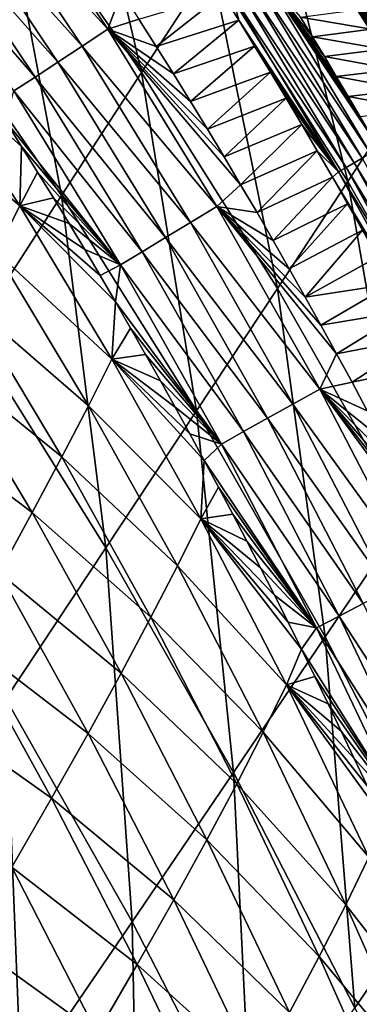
# Model space of a CAD drawing. Header units: millimetres. Extents: x -300 to 300, y -500 to 500.
# Tile 977 of 988: x 225 to 238, y 366 to 403. Entities that reach past the tile are written whole.
import ezdxf

# ---------------------------------------------------------------- set-up
doc = ezdxf.new("R2010")
doc.units = ezdxf.units.MM
doc.header["$LTSCALE"] = 81.481481
for name, color, linetype in [('19', 7, 'CONTINUOUS'), ('21', 7, 'CONTINUOUS'), ('23', 7, 'CONTINUOUS'), ('26', 7, 'CONTINUOUS'), ('29', 7, 'CONTINUOUS'), ('30', 7, 'CONTINUOUS'), ('32', 7, 'CONTINUOUS')]:
    doc.layers.add(name, color=color, linetype=linetype)

msp = doc.modelspace()

# ---------------------------------------------------------------- linework, layer by layer
at = {"layer": '19', "color": 7, "linetype": 'CONTINUOUS'}
for points in [[(229.7, 400.708, 25.141), (227, 412.276, 20.633), (224.43, 408.3, 25.266), (229.7, 400.708, 25.141)], [(232.292, 404.68, 20.53), (227, 412.276, 20.633), (229.7, 400.708, 25.141), (232.292, 404.68, 20.53)], [(239.551, 400.072, 15.575), (236.319, 410.849, 10.503), (234.502, 408.064, 15.653), (239.551, 400.072, 15.575)], [(241.361, 402.88, 10.453), (236.319, 410.849, 10.503), (239.551, 400.072, 15.575), (241.361, 402.88, 10.453)], [(226.74, 396.165, 29.495), (224.43, 408.3, 25.266), (221.504, 403.735, 29.638), (226.74, 396.165, 29.495)], [(229.7, 400.708, 25.141), (224.43, 408.3, 25.266), (226.74, 396.165, 29.495), (229.7, 400.708, 25.141)], [(237.334, 396.681, 20.427), (234.502, 408.064, 15.653), (232.292, 404.68, 20.53), (237.334, 396.681, 20.427)], [(239.551, 400.072, 15.575), (234.502, 408.064, 15.653), (237.334, 396.681, 20.427), (239.551, 400.072, 15.575)], [(234.724, 392.721, 25.016), (232.292, 404.68, 20.53), (229.7, 400.708, 25.141), (234.724, 392.721, 25.016)], [(237.334, 396.681, 20.427), (232.292, 404.68, 20.53), (234.724, 392.721, 25.016), (237.334, 396.681, 20.427)], [(226.74, 396.165, 29.495), (221.504, 403.735, 29.638), (223.425, 391.062, 33.597), (226.74, 396.165, 29.495)], [(231.735, 388.204, 29.351), (229.7, 400.708, 25.141), (226.74, 396.165, 29.495), (231.735, 388.204, 29.351)], [(234.724, 392.721, 25.016), (229.7, 400.708, 25.141), (231.735, 388.204, 29.351), (234.724, 392.721, 25.016)], [(242.132, 388.272, 20.323), (239.551, 400.072, 15.575), (237.334, 396.681, 20.427), (242.132, 388.272, 20.323)], [(239.508, 384.329, 24.891), (237.334, 396.681, 20.427), (234.724, 392.721, 25.016), (239.508, 384.329, 24.891)], [(242.132, 388.272, 20.323), (237.334, 396.681, 20.427), (239.508, 384.329, 24.891), (242.132, 388.272, 20.323)], [(228.379, 383.146, 33.437), (226.74, 396.165, 29.495), (223.425, 391.062, 33.597), (228.379, 383.146, 33.437)], [(231.735, 388.204, 29.351), (226.74, 396.165, 29.495), (228.379, 383.146, 33.437), (231.735, 388.204, 29.351)], [(236.493, 379.847, 29.207), (234.724, 392.721, 25.016), (231.735, 388.204, 29.351), (236.493, 379.847, 29.207)], [(239.508, 384.329, 24.891), (234.724, 392.721, 25.016), (236.493, 379.847, 29.207), (239.508, 384.329, 24.891)], [(228.379, 383.146, 33.437), (223.425, 391.062, 33.597), (224.671, 377.558, 37.283), (228.379, 383.146, 33.437)], [(233.101, 374.839, 33.277), (231.735, 388.204, 29.351), (228.379, 383.146, 33.437), (233.101, 374.839, 33.277)], [(236.493, 379.847, 29.207), (231.735, 388.204, 29.351), (233.101, 374.839, 33.277), (236.493, 379.847, 29.207)], [(241.019, 371.085, 29.063), (239.508, 384.329, 24.891), (236.493, 379.847, 29.207), (241.019, 371.085, 29.063)], [(229.346, 369.318, 37.11), (228.379, 383.146, 33.437), (224.671, 377.558, 37.283), (229.346, 369.318, 37.11)], [(233.101, 374.839, 33.277), (228.379, 383.146, 33.437), (229.346, 369.318, 37.11), (233.101, 374.839, 33.277)], [(237.594, 366.135, 33.118), (236.493, 379.847, 29.207), (233.101, 374.839, 33.277), (237.594, 366.135, 33.118)], [(241.019, 371.085, 29.063), (236.493, 379.847, 29.207), (237.594, 366.135, 33.118), (241.019, 371.085, 29.063)], [(225.24, 363.297, 40.712), (224.671, 377.558, 37.283), (220.623, 371.454, 40.896), (225.24, 363.297, 40.712)], [(229.346, 369.318, 37.11), (224.671, 377.558, 37.283), (225.24, 363.297, 40.712), (229.346, 369.318, 37.11)], [(233.796, 360.688, 36.937), (233.101, 374.839, 33.277), (229.346, 369.318, 37.11), (233.796, 360.688, 36.937)], [(237.594, 366.135, 33.118), (233.101, 374.839, 33.277), (233.796, 360.688, 36.937), (237.594, 366.135, 33.118)], [(225.24, 363.297, 40.712), (220.623, 371.454, 40.896), (220.799, 356.789, 44.09), (225.24, 363.297, 40.712)], [(241.863, 357.027, 32.959), (241.019, 371.085, 29.063), (237.594, 366.135, 33.118), (241.863, 357.027, 32.959)], [(229.639, 354.758, 40.528), (229.346, 369.318, 37.11), (225.24, 363.297, 40.712), (229.639, 354.758, 40.528)], [(233.796, 360.688, 36.937), (229.346, 369.318, 37.11), (229.639, 354.758, 40.528), (233.796, 360.688, 36.937)]]:
    msp.add_3dface(points, dxfattribs=at)
at = {"layer": '21', "color": 7, "linetype": 'CONTINUOUS'}
for points in [[(225.192, 395.78, 10.011), (220.782, 399.54, 11.968), (221.658, 401.225, 10.031), (225.192, 395.78, 10.011)], [(225.192, 395.78, 10.011), (221.658, 401.225, 10.031), (225.258, 397.981, 8.406), (225.192, 395.78, 10.011)], [(225.258, 397.981, 8.406), (221.658, 401.225, 10.031), (224.66, 398.925, 8.401), (225.258, 397.981, 8.406)], [(224.32, 394.075, 11.939), (220.782, 399.54, 11.968), (225.192, 395.78, 10.011), (224.32, 394.075, 11.939)], [(225.85, 397.032, 8.411), (225.192, 395.78, 10.011), (225.258, 397.981, 8.406), (225.85, 397.032, 8.411)], [(226.436, 396.08, 8.417), (225.192, 395.78, 10.011), (225.85, 397.032, 8.411), (226.436, 396.08, 8.417)], [(227.018, 395.124, 8.422), (225.192, 395.78, 10.011), (226.436, 396.08, 8.417), (227.018, 395.124, 8.422)], [(228.603, 390.111, 10.001), (224.32, 394.075, 11.939), (225.192, 395.78, 10.011), (228.603, 390.111, 10.001)], [(228.603, 390.111, 10.001), (225.192, 395.78, 10.011), (228.731, 392.235, 8.44), (228.603, 390.111, 10.001)], [(228.731, 392.235, 8.44), (225.192, 395.78, 10.011), (228.165, 393.201, 8.434), (228.731, 392.235, 8.44)], [(228.165, 393.201, 8.434), (225.192, 395.78, 10.011), (227.594, 394.165, 8.428), (228.165, 393.201, 8.434)], [(227.594, 394.165, 8.428), (225.192, 395.78, 10.011), (227.018, 395.124, 8.422), (227.594, 394.165, 8.428)], [(227.734, 388.387, 11.917), (223.336, 392.2, 13.854), (224.32, 394.075, 11.939), (227.734, 388.387, 11.917)], [(227.734, 388.387, 11.917), (224.32, 394.075, 11.939), (228.603, 390.111, 10.001), (227.734, 388.387, 11.917)], [(226.752, 386.498, 13.822), (222.237, 390.152, 15.755), (223.336, 392.2, 13.854), (226.752, 386.498, 13.822)], [(226.752, 386.498, 13.822), (223.336, 392.2, 13.854), (227.734, 388.387, 11.917), (226.752, 386.498, 13.822)], [(229.291, 391.265, 8.446), (228.603, 390.111, 10.001), (228.731, 392.235, 8.44), (229.291, 391.265, 8.446)], [(229.847, 390.291, 8.453), (228.603, 390.111, 10.001), (229.291, 391.265, 8.446), (229.847, 390.291, 8.453)], [(230.397, 389.314, 8.459), (228.603, 390.111, 10.001), (229.847, 390.291, 8.453), (230.397, 389.314, 8.459)], [(225.651, 384.442, 15.712), (221.018, 387.931, 17.64), (222.237, 390.152, 15.755), (225.651, 384.442, 15.712)], [(225.651, 384.442, 15.712), (222.237, 390.152, 15.755), (226.752, 386.498, 13.822), (225.651, 384.442, 15.712)], [(231.892, 384.211, 9.999), (227.734, 388.387, 11.917), (228.603, 390.111, 10.001), (231.892, 384.211, 9.999)], [(231.892, 384.211, 9.999), (228.603, 390.111, 10.001), (232.017, 386.366, 8.48), (231.892, 384.211, 9.999)], [(232.017, 386.366, 8.48), (228.603, 390.111, 10.001), (231.482, 387.352, 8.473), (232.017, 386.366, 8.48)], [(231.482, 387.352, 8.473), (228.603, 390.111, 10.001), (230.942, 388.335, 8.466), (231.482, 387.352, 8.473)], [(230.942, 388.335, 8.466), (228.603, 390.111, 10.001), (230.397, 389.314, 8.459), (230.942, 388.335, 8.466)], [(231.027, 382.473, 11.903), (226.752, 386.498, 13.822), (227.734, 388.387, 11.917), (231.027, 382.473, 11.903)], [(231.027, 382.473, 11.903), (227.734, 388.387, 11.917), (231.892, 384.211, 9.999), (231.027, 382.473, 11.903)], [(224.43, 382.216, 17.586), (221.018, 387.931, 17.64), (225.651, 384.442, 15.712), (224.43, 382.216, 17.586)], [(230.046, 380.572, 13.795), (225.651, 384.442, 15.712), (226.752, 386.498, 13.822), (230.046, 380.572, 13.795)], [(230.046, 380.572, 13.795), (226.752, 386.498, 13.822), (231.027, 382.473, 11.903), (230.046, 380.572, 13.795)], [(232.547, 385.377, 8.487), (231.892, 384.211, 9.999), (232.017, 386.366, 8.48), (232.547, 385.377, 8.487)], [(233.072, 384.386, 8.494), (231.892, 384.211, 9.999), (232.547, 385.377, 8.487), (233.072, 384.386, 8.494)], [(228.945, 378.509, 15.674), (224.43, 382.216, 17.586), (225.651, 384.442, 15.712), (228.945, 378.509, 15.674)], [(228.945, 378.509, 15.674), (225.651, 384.442, 15.712), (230.046, 380.572, 13.795), (228.945, 378.509, 15.674)], [(233.591, 383.392, 8.501), (231.892, 384.211, 9.999), (233.072, 384.386, 8.494), (233.591, 383.392, 8.501)], [(235.061, 378.079, 10.004), (231.027, 382.473, 11.903), (231.892, 384.211, 9.999), (235.061, 378.079, 10.004)], [(235.061, 378.079, 10.004), (231.892, 384.211, 9.999), (235.62, 379.391, 8.532), (235.061, 378.079, 10.004)], [(235.62, 379.391, 8.532), (231.892, 384.211, 9.999), (235.12, 380.395, 8.524), (235.62, 379.391, 8.532)], [(235.12, 380.395, 8.524), (231.892, 384.211, 9.999), (234.615, 381.396, 8.516), (235.12, 380.395, 8.524)], [(234.615, 381.396, 8.516), (231.892, 384.211, 9.999), (234.106, 382.395, 8.509), (234.615, 381.396, 8.516)], [(234.106, 382.395, 8.509), (231.892, 384.211, 9.999), (233.591, 383.392, 8.501), (234.106, 382.395, 8.509)], [(227.721, 376.282, 17.536), (223.085, 379.82, 19.439), (224.43, 382.216, 17.586), (227.721, 376.282, 17.536)], [(227.721, 376.282, 17.536), (224.43, 382.216, 17.586), (228.945, 378.509, 15.674), (227.721, 376.282, 17.536)], [(234.2, 376.328, 11.895), (230.046, 380.572, 13.795), (231.027, 382.473, 11.903), (234.2, 376.328, 11.895)], [(234.2, 376.328, 11.895), (231.027, 382.473, 11.903), (235.061, 378.079, 10.004), (234.2, 376.328, 11.895)], [(233.22, 374.419, 13.775), (228.945, 378.509, 15.674), (230.046, 380.572, 13.795), (233.22, 374.419, 13.775)], [(233.22, 374.419, 13.775), (230.046, 380.572, 13.795), (234.2, 376.328, 11.895), (233.22, 374.419, 13.775)], [(226.371, 373.888, 19.379), (221.616, 377.255, 21.268), (223.085, 379.82, 19.439), (226.371, 373.888, 19.379)], [(226.371, 373.888, 19.379), (223.085, 379.82, 19.439), (227.721, 376.282, 17.536), (226.371, 373.888, 19.379)], [(236.114, 378.385, 8.539), (235.061, 378.079, 10.004), (235.62, 379.391, 8.532), (236.114, 378.385, 8.539)], [(232.12, 372.352, 15.641), (227.721, 376.282, 17.536), (228.945, 378.509, 15.674), (232.12, 372.352, 15.641)], [(232.12, 372.352, 15.641), (228.945, 378.509, 15.674), (233.22, 374.419, 13.775), (232.12, 372.352, 15.641)], [(236.604, 377.377, 8.547), (235.061, 378.079, 10.004), (236.114, 378.385, 8.539), (236.604, 377.377, 8.547)], [(238.112, 371.711, 10.017), (234.2, 376.328, 11.895), (235.061, 378.079, 10.004), (238.112, 371.711, 10.017)], [(238.112, 371.711, 10.017), (235.061, 378.079, 10.004), (238.514, 373.327, 8.58), (238.112, 371.711, 10.017)], [(238.514, 373.327, 8.58), (235.061, 378.079, 10.004), (238.044, 374.342, 8.571), (238.514, 373.327, 8.58)], [(238.044, 374.342, 8.571), (235.061, 378.079, 10.004), (237.569, 375.356, 8.563), (238.044, 374.342, 8.571)], [(237.569, 375.356, 8.563), (235.061, 378.079, 10.004), (237.089, 376.367, 8.555), (237.569, 375.356, 8.563)], [(237.089, 376.367, 8.555), (235.061, 378.079, 10.004), (236.604, 377.377, 8.547), (237.089, 376.367, 8.555)], [(224.896, 371.331, 21.198), (221.616, 377.255, 21.268), (226.371, 373.888, 19.379), (224.896, 371.331, 21.198)], [(230.894, 370.125, 17.491), (226.371, 373.888, 19.379), (227.721, 376.282, 17.536), (230.894, 370.125, 17.491)], [(230.894, 370.125, 17.491), (227.721, 376.282, 17.536), (232.12, 372.352, 15.641), (230.894, 370.125, 17.491)], [(237.254, 369.949, 11.894), (233.22, 374.419, 13.775), (234.2, 376.328, 11.895), (237.254, 369.949, 11.894)], [(237.254, 369.949, 11.894), (234.2, 376.328, 11.895), (238.112, 371.711, 10.017), (237.254, 369.949, 11.894)], [(236.277, 368.034, 13.76), (232.12, 372.352, 15.641), (233.22, 374.419, 13.775), (236.277, 368.034, 13.76)], [(236.277, 368.034, 13.76), (233.22, 374.419, 13.775), (237.254, 369.949, 11.894), (236.277, 368.034, 13.76)], [(229.539, 367.737, 19.322), (224.896, 371.331, 21.198), (226.371, 373.888, 19.379), (229.539, 367.737, 19.322)], [(229.539, 367.737, 19.322), (226.371, 373.888, 19.379), (230.894, 370.125, 17.491), (229.539, 367.737, 19.322)], [(235.176, 365.966, 15.612), (230.894, 370.125, 17.491), (232.12, 372.352, 15.641), (235.176, 365.966, 15.612)], [(235.176, 365.966, 15.612), (232.12, 372.352, 15.641), (236.277, 368.034, 13.76), (235.176, 365.966, 15.612)], [(241.046, 365.104, 10.037), (237.254, 369.949, 11.894), (238.112, 371.711, 10.017), (241.046, 365.104, 10.037)], [(228.058, 365.189, 21.131), (223.295, 368.61, 22.99), (224.896, 371.331, 21.198), (228.058, 365.189, 21.131)], [(228.058, 365.189, 21.131), (224.896, 371.331, 21.198), (229.539, 367.737, 19.322), (228.058, 365.189, 21.131)], [(233.949, 363.742, 17.45), (229.539, 367.737, 19.322), (230.894, 370.125, 17.491), (233.949, 363.742, 17.45)], [(233.949, 363.742, 17.45), (230.894, 370.125, 17.491), (235.176, 365.966, 15.612), (233.949, 363.742, 17.45)], [(240.192, 363.334, 11.899), (236.277, 368.034, 13.76), (237.254, 369.949, 11.894), (240.192, 363.334, 11.899)], [(240.192, 363.334, 11.899), (237.254, 369.949, 11.894), (241.046, 365.104, 10.037), (240.192, 363.334, 11.899)], [(226.449, 362.483, 22.913), (221.572, 365.728, 24.752), (223.295, 368.61, 22.99), (226.449, 362.483, 22.913)], [(226.449, 362.483, 22.913), (223.295, 368.61, 22.99), (228.058, 365.189, 21.131), (226.449, 362.483, 22.913)], [(239.217, 361.416, 13.75), (235.176, 365.966, 15.612), (236.277, 368.034, 13.76), (239.217, 361.416, 13.75)], [(239.217, 361.416, 13.75), (236.277, 368.034, 13.76), (240.192, 363.334, 11.899), (239.217, 361.416, 13.75)], [(232.591, 361.362, 19.269), (228.058, 365.189, 21.131), (229.539, 367.737, 19.322), (232.591, 361.362, 19.269)], [(232.591, 361.362, 19.269), (229.539, 367.737, 19.322), (233.949, 363.742, 17.45), (232.591, 361.362, 19.269)]]:
    msp.add_3dface(points, dxfattribs=at)
at = {"layer": '23', "color": 7, "linetype": 'CONTINUOUS'}
for points in [[(230.246, 401.669, 2.829), (229.604, 402.678, 2.829), (232.696, 403.604, 1.036), (230.246, 401.669, 2.829)], [(233.293, 402.648, 1.037), (230.246, 401.669, 2.829), (232.696, 403.604, 1.036), (233.293, 402.648, 1.037)], [(230.882, 400.656, 2.828), (230.246, 401.669, 2.829), (233.293, 402.648, 1.037), (230.882, 400.656, 2.828)], [(233.885, 401.689, 1.037), (230.882, 400.656, 2.828), (233.293, 402.648, 1.037), (233.885, 401.689, 1.037)], [(231.512, 399.639, 2.827), (230.882, 400.656, 2.828), (233.885, 401.689, 1.037), (231.512, 399.639, 2.827)], [(234.47, 400.726, 1.038), (231.512, 399.639, 2.827), (233.885, 401.689, 1.037), (234.47, 400.726, 1.038)], [(232.136, 398.618, 2.827), (231.512, 399.639, 2.827), (234.47, 400.726, 1.038), (232.136, 398.618, 2.827)], [(235.051, 399.76, 1.039), (232.136, 398.618, 2.827), (234.47, 400.726, 1.038), (235.051, 399.76, 1.039)], [(232.754, 397.593, 2.826), (232.136, 398.618, 2.827), (235.051, 399.76, 1.039), (232.754, 397.593, 2.826)], [(235.626, 398.79, 1.04), (232.754, 397.593, 2.826), (235.051, 399.76, 1.039), (235.626, 398.79, 1.04)], [(233.366, 396.564, 2.825), (232.754, 397.593, 2.826), (235.626, 398.79, 1.04), (233.366, 396.564, 2.825)], [(236.196, 397.817, 1.041), (233.366, 396.564, 2.825), (235.626, 398.79, 1.04), (236.196, 397.817, 1.041)], [(233.972, 395.531, 2.824), (233.366, 396.564, 2.825), (236.196, 397.817, 1.041), (233.972, 395.531, 2.824)], [(236.76, 396.84, 1.041), (233.972, 395.531, 2.824), (236.196, 397.817, 1.041), (236.76, 396.84, 1.041)], [(234.573, 394.495, 2.823), (233.972, 395.531, 2.824), (236.76, 396.84, 1.041), (234.573, 394.495, 2.823)], [(237.319, 395.86, 1.042), (234.573, 394.495, 2.823), (236.76, 396.84, 1.041), (237.319, 395.86, 1.042)], [(235.167, 393.455, 2.822), (234.573, 394.495, 2.823), (237.319, 395.86, 1.042), (235.167, 393.455, 2.822)], [(237.873, 394.877, 1.043), (235.167, 393.455, 2.822), (237.319, 395.86, 1.042), (237.873, 394.877, 1.043)], [(235.756, 392.412, 2.821), (235.167, 393.455, 2.822), (237.873, 394.877, 1.043), (235.756, 392.412, 2.821)], [(238.422, 393.89, 1.044), (235.756, 392.412, 2.821), (237.873, 394.877, 1.043), (238.422, 393.89, 1.044)], [(238.966, 392.9, 1.045), (235.756, 392.412, 2.821), (238.422, 393.89, 1.044), (238.966, 392.9, 1.045)], [(236.339, 391.366, 2.82), (235.756, 392.412, 2.821), (238.966, 392.9, 1.045), (236.339, 391.366, 2.82)], [(239.505, 391.907, 1.046), (236.339, 391.366, 2.82), (238.966, 392.9, 1.045), (239.505, 391.907, 1.046)], [(236.916, 390.316, 2.819), (236.339, 391.366, 2.82), (239.505, 391.907, 1.046), (236.916, 390.316, 2.819)], [(240.039, 390.91, 1.047), (236.916, 390.316, 2.819), (239.505, 391.907, 1.046), (240.039, 390.91, 1.047)], [(237.488, 389.264, 2.818), (236.916, 390.316, 2.819), (240.039, 390.91, 1.047), (237.488, 389.264, 2.818)], [(240.568, 389.91, 1.048), (237.488, 389.264, 2.818), (240.039, 390.91, 1.047), (240.568, 389.91, 1.048)], [(238.054, 388.208, 2.816), (237.488, 389.264, 2.818), (240.568, 389.91, 1.048), (238.054, 388.208, 2.816)]]:
    msp.add_3dface(points, dxfattribs=at)
at = {"layer": '26', "color": 7, "linetype": 'CONTINUOUS'}
for points in [[(224.188, 408.658, 3.556), (228.456, 402.309, 3.556), (223.263, 408.002, 4.374), (224.188, 408.658, 3.556)], [(224.188, 408.658, 3.556), (228.956, 403.682, 2.83), (228.456, 402.309, 3.556), (224.188, 408.658, 3.556)], [(223.263, 408.002, 4.374), (227.505, 401.687, 4.379), (222.385, 407.379, 5.272), (223.263, 408.002, 4.374)], [(223.263, 408.002, 4.374), (228.456, 402.309, 3.556), (227.505, 401.687, 4.379), (223.263, 408.002, 4.374)], [(222.385, 407.379, 5.272), (226.603, 401.097, 5.282), (221.561, 406.794, 6.243), (222.385, 407.379, 5.272)], [(222.385, 407.379, 5.272), (227.505, 401.687, 4.379), (226.603, 401.097, 5.282), (222.385, 407.379, 5.272)], [(221.561, 406.794, 6.243), (225.757, 400.543, 6.258), (220.796, 406.25, 7.28), (221.561, 406.794, 6.243)], [(221.561, 406.794, 6.243), (226.603, 401.097, 5.282), (225.757, 400.543, 6.258), (221.561, 406.794, 6.243)], [(220.796, 406.25, 7.28), (225.757, 400.543, 6.258), (224.972, 400.029, 7.3), (220.796, 406.25, 7.28)], [(228.956, 403.682, 2.83), (229.604, 402.678, 2.829), (228.456, 402.309, 3.556), (228.956, 403.682, 2.83)], [(229.604, 402.678, 2.829), (230.246, 401.669, 2.829), (228.456, 402.309, 3.556), (229.604, 402.678, 2.829)], [(228.456, 402.309, 3.556), (232.489, 395.756, 3.557), (227.505, 401.687, 4.379), (228.456, 402.309, 3.556)], [(230.246, 401.669, 2.829), (230.882, 400.656, 2.828), (228.456, 402.309, 3.556), (230.246, 401.669, 2.829)], [(230.882, 400.656, 2.828), (231.512, 399.639, 2.827), (228.456, 402.309, 3.556), (230.882, 400.656, 2.828)], [(231.512, 399.639, 2.827), (232.136, 398.618, 2.827), (228.456, 402.309, 3.556), (231.512, 399.639, 2.827)], [(232.136, 398.618, 2.827), (232.754, 397.593, 2.826), (228.456, 402.309, 3.556), (232.136, 398.618, 2.827)], [(232.754, 397.593, 2.826), (233.366, 396.564, 2.825), (228.456, 402.309, 3.556), (232.754, 397.593, 2.826)], [(228.456, 402.309, 3.556), (233.366, 396.564, 2.825), (232.489, 395.756, 3.557), (228.456, 402.309, 3.556)], [(227.505, 401.687, 4.379), (231.515, 395.168, 4.386), (226.603, 401.097, 5.282), (227.505, 401.687, 4.379)], [(227.505, 401.687, 4.379), (232.489, 395.756, 3.557), (231.515, 395.168, 4.386), (227.505, 401.687, 4.379)], [(226.603, 401.097, 5.282), (230.591, 394.611, 5.296), (225.757, 400.543, 6.258), (226.603, 401.097, 5.282)], [(226.603, 401.097, 5.282), (231.515, 395.168, 4.386), (230.591, 394.611, 5.296), (226.603, 401.097, 5.282)], [(225.757, 400.543, 6.258), (229.725, 394.088, 6.279), (224.972, 400.029, 7.3), (225.757, 400.543, 6.258)], [(225.757, 400.543, 6.258), (230.591, 394.611, 5.296), (229.725, 394.088, 6.279), (225.757, 400.543, 6.258)], [(224.66, 398.925, 8.401), (224.972, 400.029, 7.3), (228.923, 393.602, 7.329), (224.66, 398.925, 8.401)], [(224.972, 400.029, 7.3), (229.725, 394.088, 6.279), (228.923, 393.602, 7.329), (224.972, 400.029, 7.3)], [(225.258, 397.981, 8.406), (224.66, 398.925, 8.401), (228.923, 393.602, 7.329), (225.258, 397.981, 8.406)], [(225.85, 397.032, 8.411), (225.258, 397.981, 8.406), (228.923, 393.602, 7.329), (225.85, 397.032, 8.411)], [(226.436, 396.08, 8.417), (225.85, 397.032, 8.411), (228.923, 393.602, 7.329), (226.436, 396.08, 8.417)], [(233.366, 396.564, 2.825), (233.972, 395.531, 2.824), (232.489, 395.756, 3.557), (233.366, 396.564, 2.825)], [(227.018, 395.124, 8.422), (226.436, 396.08, 8.417), (228.923, 393.602, 7.329), (227.018, 395.124, 8.422)], [(232.489, 395.756, 3.557), (236.298, 389.009, 3.557), (231.515, 395.168, 4.386), (232.489, 395.756, 3.557)], [(233.972, 395.531, 2.824), (234.573, 394.495, 2.823), (232.489, 395.756, 3.557), (233.972, 395.531, 2.824)], [(234.573, 394.495, 2.823), (235.167, 393.455, 2.822), (232.489, 395.756, 3.557), (234.573, 394.495, 2.823)], [(235.167, 393.455, 2.822), (235.756, 392.412, 2.821), (232.489, 395.756, 3.557), (235.167, 393.455, 2.822)], [(235.756, 392.412, 2.821), (236.339, 391.366, 2.82), (232.489, 395.756, 3.557), (235.756, 392.412, 2.821)], [(236.339, 391.366, 2.82), (236.916, 390.316, 2.819), (232.489, 395.756, 3.557), (236.339, 391.366, 2.82)], [(232.489, 395.756, 3.557), (236.916, 390.316, 2.819), (236.298, 389.009, 3.557), (232.489, 395.756, 3.557)], [(227.594, 394.165, 8.428), (227.018, 395.124, 8.422), (228.923, 393.602, 7.329), (227.594, 394.165, 8.428)], [(231.515, 395.168, 4.386), (235.302, 388.455, 4.394), (230.591, 394.611, 5.296), (231.515, 395.168, 4.386)], [(231.515, 395.168, 4.386), (236.298, 389.009, 3.557), (235.302, 388.455, 4.394), (231.515, 395.168, 4.386)], [(230.591, 394.611, 5.296), (234.359, 387.929, 5.312), (229.725, 394.088, 6.279), (230.591, 394.611, 5.296)], [(230.591, 394.611, 5.296), (235.302, 388.455, 4.394), (234.359, 387.929, 5.312), (230.591, 394.611, 5.296)], [(228.165, 393.201, 8.434), (227.594, 394.165, 8.428), (228.923, 393.602, 7.329), (228.165, 393.201, 8.434)], [(229.725, 394.088, 6.279), (233.476, 387.435, 6.305), (228.923, 393.602, 7.329), (229.725, 394.088, 6.279)], [(229.725, 394.088, 6.279), (234.359, 387.929, 5.312), (233.476, 387.435, 6.305), (229.725, 394.088, 6.279)], [(228.731, 392.235, 8.44), (228.165, 393.201, 8.434), (228.923, 393.602, 7.329), (228.731, 392.235, 8.44)], [(228.731, 392.235, 8.44), (228.923, 393.602, 7.329), (232.658, 386.978, 7.363), (228.731, 392.235, 8.44)], [(228.923, 393.602, 7.329), (233.476, 387.435, 6.305), (232.658, 386.978, 7.363), (228.923, 393.602, 7.329)], [(229.291, 391.265, 8.446), (228.731, 392.235, 8.44), (232.658, 386.978, 7.363), (229.291, 391.265, 8.446)], [(229.847, 390.291, 8.453), (229.291, 391.265, 8.446), (232.658, 386.978, 7.363), (229.847, 390.291, 8.453)], [(230.397, 389.314, 8.459), (229.847, 390.291, 8.453), (232.658, 386.978, 7.363), (230.397, 389.314, 8.459)], [(236.916, 390.316, 2.819), (237.488, 389.264, 2.818), (236.298, 389.009, 3.557), (236.916, 390.316, 2.819)], [(230.942, 388.335, 8.466), (230.397, 389.314, 8.459), (232.658, 386.978, 7.363), (230.942, 388.335, 8.466)], [(237.488, 389.264, 2.818), (238.054, 388.208, 2.816), (236.298, 389.009, 3.557), (237.488, 389.264, 2.818)], [(236.298, 389.009, 3.557), (239.881, 382.1, 3.557), (235.302, 388.455, 4.394), (236.298, 389.009, 3.557)], [(238.054, 388.208, 2.816), (238.613, 387.15, 2.815), (236.298, 389.009, 3.557), (238.054, 388.208, 2.816)], [(238.613, 387.15, 2.815), (239.168, 386.089, 2.813), (236.298, 389.009, 3.557), (238.613, 387.15, 2.815)], [(239.168, 386.089, 2.813), (239.716, 385.026, 2.812), (236.298, 389.009, 3.557), (239.168, 386.089, 2.813)], [(239.716, 385.026, 2.812), (240.259, 383.96, 2.811), (236.298, 389.009, 3.557), (239.716, 385.026, 2.812)], [(240.259, 383.96, 2.811), (240.796, 382.891, 2.809), (236.298, 389.009, 3.557), (240.259, 383.96, 2.811)], [(236.298, 389.009, 3.557), (240.796, 382.891, 2.809), (239.881, 382.1, 3.557), (236.298, 389.009, 3.557)], [(235.302, 388.455, 4.394), (238.866, 381.578, 4.403), (234.359, 387.929, 5.312), (235.302, 388.455, 4.394)], [(235.302, 388.455, 4.394), (239.881, 382.1, 3.557), (238.866, 381.578, 4.403), (235.302, 388.455, 4.394)], [(231.482, 387.352, 8.473), (230.942, 388.335, 8.466), (232.658, 386.978, 7.363), (231.482, 387.352, 8.473)], [(234.359, 387.929, 5.312), (237.906, 381.082, 5.331), (233.476, 387.435, 6.305), (234.359, 387.929, 5.312)], [(234.359, 387.929, 5.312), (238.866, 381.578, 4.403), (237.906, 381.082, 5.331), (234.359, 387.929, 5.312)], [(232.017, 386.366, 8.48), (231.482, 387.352, 8.473), (232.658, 386.978, 7.363), (232.017, 386.366, 8.48)], [(233.476, 387.435, 6.305), (237.007, 380.618, 6.334), (232.658, 386.978, 7.363), (233.476, 387.435, 6.305)], [(233.476, 387.435, 6.305), (237.906, 381.082, 5.331), (237.007, 380.618, 6.334), (233.476, 387.435, 6.305)], [(232.017, 386.366, 8.48), (232.658, 386.978, 7.363), (236.176, 380.187, 7.403), (232.017, 386.366, 8.48)], [(232.658, 386.978, 7.363), (237.007, 380.618, 6.334), (236.176, 380.187, 7.403), (232.658, 386.978, 7.363)], [(232.547, 385.377, 8.487), (232.017, 386.366, 8.48), (236.176, 380.187, 7.403), (232.547, 385.377, 8.487)], [(233.072, 384.386, 8.494), (232.547, 385.377, 8.487), (236.176, 380.187, 7.403), (233.072, 384.386, 8.494)], [(233.591, 383.392, 8.501), (233.072, 384.386, 8.494), (236.176, 380.187, 7.403), (233.591, 383.392, 8.501)], [(234.106, 382.395, 8.509), (233.591, 383.392, 8.501), (236.176, 380.187, 7.403), (234.106, 382.395, 8.509)], [(234.615, 381.396, 8.516), (234.106, 382.395, 8.509), (236.176, 380.187, 7.403), (234.615, 381.396, 8.516)], [(235.12, 380.395, 8.524), (234.615, 381.396, 8.516), (236.176, 380.187, 7.403), (235.12, 380.395, 8.524)], [(237.906, 381.082, 5.331), (241.226, 374.117, 5.352), (237.007, 380.618, 6.334), (237.906, 381.082, 5.331)], [(235.62, 379.391, 8.532), (235.12, 380.395, 8.524), (236.176, 380.187, 7.403), (235.62, 379.391, 8.532)], [(237.007, 380.618, 6.334), (240.314, 373.68, 6.366), (236.176, 380.187, 7.403), (237.007, 380.618, 6.334)], [(237.007, 380.618, 6.334), (241.226, 374.117, 5.352), (240.314, 373.68, 6.366), (237.007, 380.618, 6.334)], [(235.62, 379.391, 8.532), (236.176, 380.187, 7.403), (239.472, 373.276, 7.447), (235.62, 379.391, 8.532)], [(236.176, 380.187, 7.403), (240.314, 373.68, 6.366), (239.472, 373.276, 7.447), (236.176, 380.187, 7.403)], [(236.114, 378.385, 8.539), (235.62, 379.391, 8.532), (239.472, 373.276, 7.447), (236.114, 378.385, 8.539)], [(236.604, 377.377, 8.547), (236.114, 378.385, 8.539), (239.472, 373.276, 7.447), (236.604, 377.377, 8.547)], [(237.089, 376.367, 8.555), (236.604, 377.377, 8.547), (239.472, 373.276, 7.447), (237.089, 376.367, 8.555)], [(237.569, 375.356, 8.563), (237.089, 376.367, 8.555), (239.472, 373.276, 7.447), (237.569, 375.356, 8.563)], [(238.044, 374.342, 8.571), (237.569, 375.356, 8.563), (239.472, 373.276, 7.447), (238.044, 374.342, 8.571)]]:
    msp.add_3dface(points, dxfattribs=at)
at = {"layer": '29', "color": 7, "linetype": 'CONTINUOUS'}
for points in [[(238.2, 402.311, 0.5), (235.578, 402.758, 0.5), (237.758, 403.042, 0.5), (238.2, 402.311, 0.5)], [(236.022, 402.032, 0.5), (235.578, 402.758, 0.5), (238.2, 402.311, 0.5), (236.022, 402.032, 0.5)], [(238.644, 401.57, 0.5), (236.022, 402.032, 0.5), (238.2, 402.311, 0.5), (238.644, 401.57, 0.5)], [(236.465, 401.3, 0.5), (236.022, 402.032, 0.5), (238.644, 401.57, 0.5), (236.465, 401.3, 0.5)], [(239.087, 400.823, 0.5), (236.465, 401.3, 0.5), (238.644, 401.57, 0.5), (239.087, 400.823, 0.5)], [(236.907, 400.562, 0.5), (236.465, 401.3, 0.5), (239.087, 400.823, 0.5), (236.907, 400.562, 0.5)], [(239.523, 400.08, 0.5), (236.907, 400.562, 0.5), (239.087, 400.823, 0.5), (239.523, 400.08, 0.5)], [(237.349, 399.819, 0.5), (236.907, 400.562, 0.5), (239.523, 400.08, 0.5), (237.349, 399.819, 0.5)], [(239.953, 399.341, 0.5), (237.349, 399.819, 0.5), (239.523, 400.08, 0.5), (239.953, 399.341, 0.5)], [(237.789, 399.07, 0.5), (237.349, 399.819, 0.5), (239.953, 399.341, 0.5), (237.789, 399.07, 0.5)]]:
    msp.add_3dface(points, dxfattribs=at)
at = {"layer": '30', "color": 7, "linetype": 'CONTINUOUS'}
for points in [[(238.359, 403.119, 0.031), (238.807, 402.376, 0.031), (235.665, 407.307, 0.028), (238.359, 403.119, 0.031)], [(238.807, 402.376, 0.031), (239.254, 401.629, 0.031), (235.665, 407.307, 0.028), (238.807, 402.376, 0.031)], [(239.254, 401.629, 0.031), (239.699, 400.876, 0.031), (235.665, 407.307, 0.028), (239.254, 401.629, 0.031)], [(239.699, 400.876, 0.031), (239.72, 400.696, 0.028), (235.665, 407.307, 0.028), (239.699, 400.876, 0.031)], [(239.72, 400.696, 0.028), (236.392, 405.974, 0.042), (235.665, 407.307, 0.028), (239.72, 400.696, 0.028)], [(240.182, 399.162, 0.216), (236.113, 405.798, 0.307), (236.162, 405.829, 0.216), (240.182, 399.162, 0.216)], [(240.249, 399.201, 0.138), (236.162, 405.829, 0.216), (236.228, 405.87, 0.138), (240.249, 399.201, 0.138)], [(240.182, 399.162, 0.216), (236.162, 405.829, 0.216), (240.249, 399.201, 0.138), (240.182, 399.162, 0.216)], [(240.33, 399.247, 0.079), (236.228, 405.87, 0.138), (236.307, 405.92, 0.079), (240.33, 399.247, 0.079)], [(240.249, 399.201, 0.138), (236.228, 405.87, 0.138), (240.33, 399.247, 0.079), (240.249, 399.201, 0.138)], [(240.417, 399.297, 0.042), (236.307, 405.92, 0.079), (236.392, 405.974, 0.042), (240.417, 399.297, 0.042)], [(240.33, 399.247, 0.079), (236.307, 405.92, 0.079), (240.417, 399.297, 0.042), (240.33, 399.247, 0.079)], [(240.417, 399.297, 0.042), (236.392, 405.974, 0.042), (239.72, 400.696, 0.028), (240.417, 399.297, 0.042)], [(240.132, 399.133, 0.307), (236.083, 405.779, 0.404), (236.113, 405.798, 0.307), (240.132, 399.133, 0.307)], [(240.101, 399.115, 0.404), (236.425, 405.206, 0.5), (236.083, 405.779, 0.404), (240.101, 399.115, 0.404)], [(240.101, 399.115, 0.404), (236.083, 405.779, 0.404), (240.132, 399.133, 0.307), (240.101, 399.115, 0.404)], [(240.132, 399.133, 0.307), (236.113, 405.798, 0.307), (240.182, 399.162, 0.216), (240.132, 399.133, 0.307)], [(236.872, 404.488, 0.5), (236.425, 405.206, 0.5), (240.101, 399.115, 0.404), (236.872, 404.488, 0.5)], [(237.316, 403.767, 0.5), (236.872, 404.488, 0.5), (240.101, 399.115, 0.404), (237.316, 403.767, 0.5)], [(237.758, 403.042, 0.5), (237.316, 403.767, 0.5), (240.101, 399.115, 0.404), (237.758, 403.042, 0.5)]]:
    msp.add_3dface(points, dxfattribs=at)
at = {"layer": '32', "color": 7, "linetype": 'CONTINUOUS'}
for points in [[(237.869, 397.545, 0.561), (233.608, 403.958, 0.638), (233.901, 404.143, 0.561), (237.869, 397.545, 0.561)], [(238.174, 397.721, 0.515), (233.901, 404.143, 0.561), (234.197, 404.329, 0.515), (238.174, 397.721, 0.515)], [(237.869, 397.545, 0.561), (233.901, 404.143, 0.561), (238.174, 397.721, 0.515), (237.869, 397.545, 0.561)], [(235.578, 402.758, 0.5), (236.022, 402.032, 0.5), (234.197, 404.329, 0.515), (235.578, 402.758, 0.5)], [(236.022, 402.032, 0.5), (236.465, 401.3, 0.5), (234.197, 404.329, 0.515), (236.022, 402.032, 0.5)], [(236.465, 401.3, 0.5), (236.907, 400.562, 0.5), (234.197, 404.329, 0.515), (236.465, 401.3, 0.5)], [(236.907, 400.562, 0.5), (237.349, 399.819, 0.5), (234.197, 404.329, 0.515), (236.907, 400.562, 0.5)], [(237.349, 399.819, 0.5), (237.789, 399.07, 0.5), (234.197, 404.329, 0.515), (237.349, 399.819, 0.5)], [(237.789, 399.07, 0.5), (238.229, 398.314, 0.5), (234.197, 404.329, 0.515), (237.789, 399.07, 0.5)], [(238.229, 398.314, 0.5), (238.174, 397.721, 0.515), (234.197, 404.329, 0.515), (238.229, 398.314, 0.5)], [(237.273, 397.202, 0.747), (233.046, 403.605, 0.881), (233.322, 403.778, 0.745), (237.273, 397.202, 0.747)], [(237.567, 397.372, 0.639), (233.322, 403.778, 0.745), (233.608, 403.958, 0.638), (237.567, 397.372, 0.639)], [(237.273, 397.202, 0.747), (233.322, 403.778, 0.745), (237.567, 397.372, 0.639), (237.273, 397.202, 0.747)], [(237.567, 397.372, 0.639), (233.608, 403.958, 0.638), (237.869, 397.545, 0.561), (237.567, 397.372, 0.639)], [(233.293, 402.648, 1.037), (232.696, 403.604, 1.036), (233.046, 403.605, 0.881), (233.293, 402.648, 1.037)], [(236.99, 397.038, 0.885), (233.293, 402.648, 1.037), (233.046, 403.605, 0.881), (236.99, 397.038, 0.885)], [(236.99, 397.038, 0.885), (233.046, 403.605, 0.881), (237.273, 397.202, 0.747), (236.99, 397.038, 0.885)], [(233.885, 401.689, 1.037), (233.293, 402.648, 1.037), (236.99, 397.038, 0.885), (233.885, 401.689, 1.037)], [(234.47, 400.726, 1.038), (233.885, 401.689, 1.037), (236.99, 397.038, 0.885), (234.47, 400.726, 1.038)], [(235.051, 399.76, 1.039), (234.47, 400.726, 1.038), (236.99, 397.038, 0.885), (235.051, 399.76, 1.039)], [(235.626, 398.79, 1.04), (235.051, 399.76, 1.039), (236.99, 397.038, 0.885), (235.626, 398.79, 1.04)], [(236.196, 397.817, 1.041), (235.626, 398.79, 1.04), (236.99, 397.038, 0.885), (236.196, 397.817, 1.041)], [(236.76, 396.84, 1.041), (236.196, 397.817, 1.041), (236.99, 397.038, 0.885), (236.76, 396.84, 1.041)], [(241.597, 390.788, 0.562), (237.567, 397.372, 0.639), (237.869, 397.545, 0.561), (241.597, 390.788, 0.562)], [(240.986, 390.464, 0.75), (236.99, 397.038, 0.885), (237.273, 397.202, 0.747), (240.986, 390.464, 0.75)], [(241.288, 390.624, 0.641), (237.273, 397.202, 0.747), (237.567, 397.372, 0.639), (241.288, 390.624, 0.641)], [(240.986, 390.464, 0.75), (237.273, 397.202, 0.747), (241.288, 390.624, 0.641), (240.986, 390.464, 0.75)], [(241.288, 390.624, 0.641), (237.567, 397.372, 0.639), (241.597, 390.788, 0.562), (241.288, 390.624, 0.641)], [(240.695, 390.311, 0.89), (236.76, 396.84, 1.041), (236.99, 397.038, 0.885), (240.695, 390.311, 0.89)], [(237.319, 395.86, 1.042), (236.76, 396.84, 1.041), (240.695, 390.311, 0.89), (237.319, 395.86, 1.042)], [(240.695, 390.311, 0.89), (236.99, 397.038, 0.885), (240.986, 390.464, 0.75), (240.695, 390.311, 0.89)], [(237.873, 394.877, 1.043), (237.319, 395.86, 1.042), (240.695, 390.311, 0.89), (237.873, 394.877, 1.043)]]:
    msp.add_3dface(points, dxfattribs=at)

doc.saveas('drawing.dxf')
